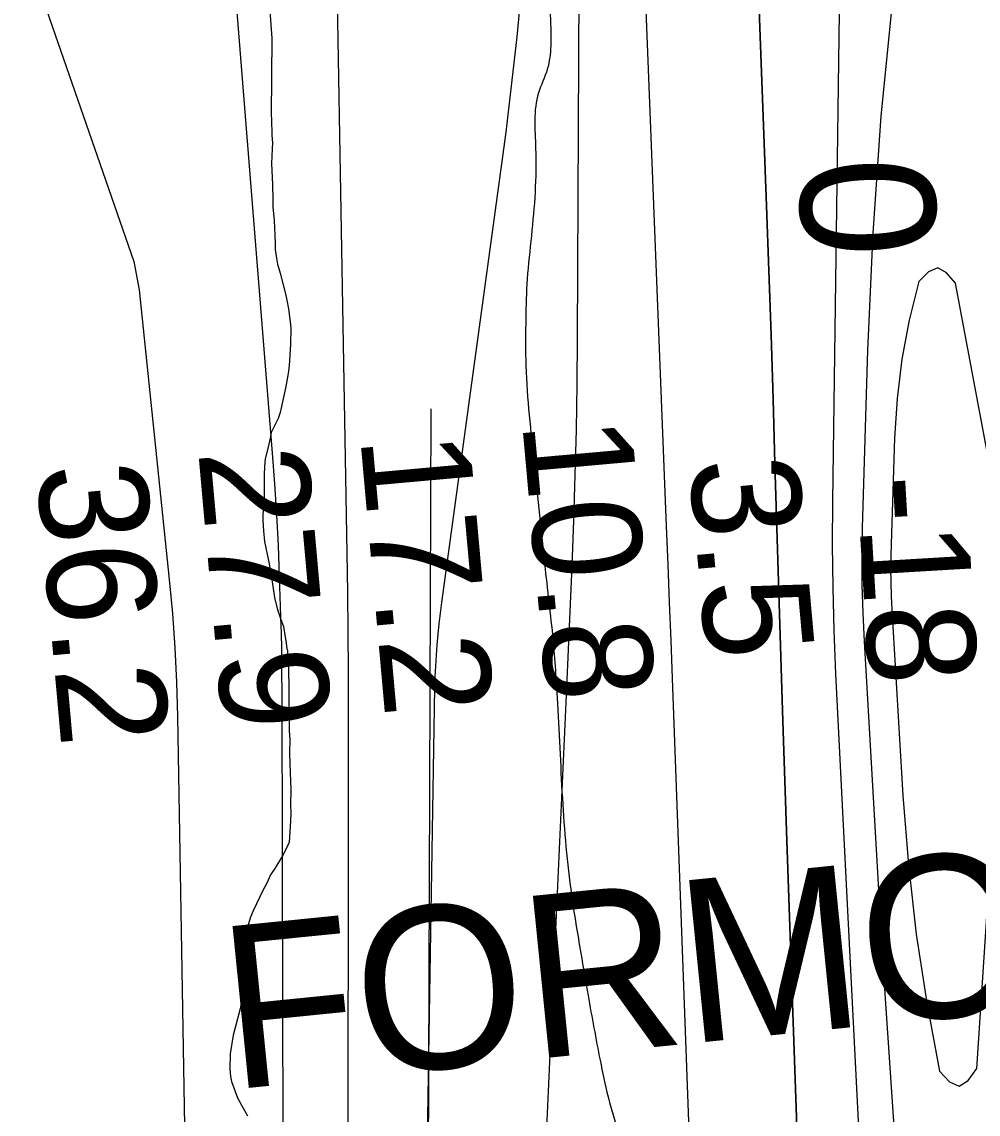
# Model space of a CAD drawing. Extents: x 3313442 to 3351311, y 721974 to 747360.
# Drawn here: x 3322186 to 3322775, y 728787 to 729459 of the extents above; entities that cross this region are included whole.
import ezdxf

# ---------------------------------------------------------------- set-up
doc = ezdxf.new("R2010")
doc.units = 0
for name, color, linetype in [('V-CHAN-NAID', 7, 'Continuous'), ('V-RIVR-EDGE', 7, 'Continuous'), ('V-RIVR-RANG', 7, 'Continuous'), ('V-RRAP-FSHR', 7, 'Continuous'), ('V-SITE-VEGE', 7, 'Continuous'), ('V-TOPO-DPTH', 7, 'Continuous'), ('V-TOPO-MAJR', 7, 'Continuous'), ('V-TOPO-MAJR-IDEN', 7, 'Continuous'), ('V-TOPO-MINR', 7, 'Continuous'), ('V-TOPO-WATR', 7, 'Continuous')]:
    doc.layers.add(name, color=color, linetype=linetype)

msp = doc.modelspace()

# ---------------------------------------------------------------- linework, layer by layer
at = {"layer": 'V-RIVR-EDGE'}
for points in [[(3322272.95, 732118.63), (3322293.54, 732095.35), (3322300.97, 732082.48), (3322303.43, 732070.87), (3322303.42, 732067.14), (3322299.27, 732062.17), (3322294.28, 732055.97), (3322292.61, 732054.31), (3322296.33, 732049.75), (3322302.14, 732049.73), (3322304.61, 732045.17), (3322308.33, 732038.53), (3322313.26, 732021.1), (3322312.81, 732009.5), (3322311.55, 732002.46), (3322304.48, 731990.04), (3322301.15, 731985.07), (3322300.72, 731980.52), (3322300.7, 731971.4), (3322310.2, 731958.11), (3322315.98, 731949.39), (3322318.44, 731937.78), (3322317.17, 731927.42), (3322316.31, 731915.82), (3322319.18, 731902.13), (3322322.89, 731895.08), (3322326.61, 731890.09), (3322333.65, 731889.25), (3322350.64, 731885.48), (3322364.3, 731877.57), (3322377.53, 731864.69), (3322389.52, 731852.22), (3322393.25, 731851.8), (3322398.64, 731852.2), (3322401.96, 731853.85), (3322402.8, 731858.41), (3322402.01, 731876.65), (3322402.87, 731886.18), (3322407.02, 731891.14), (3322409.93, 731892.79), (3322411.59, 731895.27), (3322412.86, 731906.46), (3322414.11, 731909.36), (3322417.85, 731910.18), (3322420.32, 731906.44), (3322425.64, 731878.66), (3322425.63, 731871.61), (3322423.54, 731867.89), (3322417.32, 731866.66), (3322416.07, 731862.93), (3322415.64, 731856.3), (3322419.77, 731851.73), (3322421, 731843.85), (3322425.53, 731834.31), (3322434.65, 731831.39), (3322437.53, 731823.92), (3322439.97, 731806.92), (3322443.68, 731795.72), (3322450.7, 731785.34), (3322460.2, 731774.54), (3322463.5, 731766.24), (3322463.06, 731755.05), (3322453.04, 731727.72), (3322450.95, 731720.26), (3322450.09, 731706.17), (3322453.79, 731693.32), (3322459.97, 731680.45), (3322473.21, 731670.47), (3322479.4, 731660.92), (3322481.02, 731644.34), (3322485.14, 731634.8), (3322496.72, 731625.23), (3322504.59, 731620.65), (3322509.54, 731613.18), (3322508.7, 731606.97), (3322504.93, 731593.71), (3322503.67, 731586.67), (3322503.65, 731576.72), (3322505.69, 731563.45), (3322507.71, 731542.31), (3322505.6, 731527.39), (3322497.69, 731512.08), (3322487.71, 731500.08), (3322483.13, 731493.05), (3322483.1, 731480.61), (3322488.83, 731450.76), (3322495.38, 731415.51), (3322499.47, 731396.85), (3322503.19, 731388.96), (3322511.87, 731381.48), (3322516.8, 731365.3), (3322521.32, 731345.81), (3322520.43, 731322.6), (3322518.7, 731294.01), (3322513.7, 731282.41), (3322503.31, 731271.25), (3322500.39, 731266.28), (3322500.38, 731260.89), (3322502.85, 731253.43), (3322507.81, 731248.03), (3322521.06, 731240.95), (3322528.5, 731234.71), (3322529.3, 731224.35), (3322527.62, 731214.4), (3322520.97, 731205.3), (3322513.48, 731194.54), (3322502.26, 731183.79), (3322496.85, 731174.69), (3322495.17, 731165.57), (3322493.91, 731156.87), (3322494.72, 731149.41), (3322499.67, 731140.28), (3322499.65, 731131.16), (3322493.38, 731110.45), (3322486.28, 731089.75), (3322482.09, 731071.93), (3322480.82, 731061.99), (3322481.62, 731049.97), (3322491.52, 731030.46), (3322500.59, 731008.89), (3322501.38, 730995.21), (3322500.5, 730973.24), (3322499.14, 730925.58), (3322498.65, 730896.57), (3322499.84, 730876.25), (3322500.22, 730859.26), (3322501.44, 730852.62), (3322506, 730850.54), (3322513.45, 730847.21), (3322515.09, 730838.91), (3322517.54, 730823.16), (3322522.88, 730803.25), (3322537.24, 730744.77), (3322540.08, 730719.06), (3322539.19, 730697.1), (3322537.08, 730679.7), (3322532.06, 730663.54), (3322528.27, 730636.61), (3322526.13, 730609.67), (3322528.51, 730569.05), (3322530.04, 730517.24), (3322533.64, 730461.69), (3322537.62, 730397.02), (3322540.86, 730366.34), (3322549.02, 730312.43), (3322556.41, 730285.89), (3322559.69, 730269.71), (3322558.84, 730261.84), (3322555.07, 730244.03), (3322555.04, 730234.91), (3322559.09, 730195.94), (3322559.84, 730161.95), (3322565.89, 730095.62), (3322567.02, 730050.02), (3322568.2, 730023.49), (3322571.88, 730004), (3322578.84, 729968.34), (3322582.94, 729952.58), (3322584.56, 729933.92), (3322583.23, 729901.59), (3322581.93, 729879.22), (3322586, 729846.46), (3322587.98, 729810.81), (3322580.04, 729783.89), (3322566.29, 729754.49), (3322557.94, 729731.3), (3322550, 729704.8), (3322547.87, 729680.76), (3322539.91, 729647.62), (3322528.64, 729615.32), (3322518.21, 729586.33), (3322514.01, 729564.79), (3322511.84, 729526.25), (3322510.09, 729487.29), (3322511.64, 729444.18), (3322509.53, 729429.68), (3322504.11, 729415.19), (3322502.37, 729381.2), (3322499.75, 729327.33), (3322497.19, 729300.81), (3322496.3, 729276.35), (3322496.24, 729251.07), (3322501.06, 729190.54), (3322507.54, 729128.35), (3322512.81, 729081.82)], [(3322512.81, 729081.82), (3322515.62, 729043.37), (3322518.79, 728981.6), (3322524.44, 728921.9), (3322530.16, 728886.24), (3322534.65, 728860.12), (3322542.01, 728820.31), (3322546.93, 728797.91), (3322563.79, 728741.92), (3322580.22, 728683.02), (3322585.56, 728662.7), (3322584.29, 728652.34), (3322584.68, 728644.05), (3322585.89, 728630.78), (3322591.25, 728618.75), (3322597.43, 728602.57), (3322605.19, 728556.95), (3322608.38, 728506.79), (3322612.02, 728467.41), (3322611.13, 728443.37), (3322611.9, 728422.23), (3322614.34, 728400.26), (3322619.67, 728379.52), (3322627.53, 728370.38), (3322635.37, 728358.34), (3322637.81, 728339.68), (3322638.6, 728321.03), (3322635.68, 728316.89), (3322633.18, 728311.1), (3322634.82, 728301.97), (3322638.93, 728288.7), (3322641.37, 728270.87), (3322641.3, 728240.61), (3322636.6, 728185.5), (3322634.48, 728166.44), (3322633.94, 728116.29), (3322632.95, 728048.31), (3322630.71, 727980.76), (3322628.97, 727948.02), (3322626.81, 727914.87), (3322627.1, 727862.22), (3322631.2, 727843.56), (3322633.22, 727823.66), (3322632.71, 727783.46), (3322635.05, 727727.08), (3322632.06, 727688.96), (3322627.84, 727660.78), (3322623.22, 727635.93), (3322623.61, 727624.73), (3322625.64, 727606.08), (3322624.78, 727595.72), (3322621.85, 727582.46), (3322625.1, 727558.41), (3322631.26, 727532.29), (3322633.26, 727504.51), (3322626.98, 727478.83), (3322615.3, 727449.01), (3322608.2, 727427.48), (3322606.93, 727415.88), (3322606.91, 727408.41), (3322610.61, 727395.97), (3322616.8, 727384.35), (3322621.32, 727368.59), (3322621.39, 727358.34)]]:
    msp.add_spline(points, degree=3, dxfattribs=at)
at = {"layer": 'V-RRAP-FSHR'}
msp.add_lwpolyline([(3322437.9, 729220.82), (3322431.26, 727358.07)], dxfattribs=at)
at = {"layer": 'V-SITE-VEGE'}
for points in [[(3322338.69, 729468.38), (3322340.12, 729448.79), (3322339.68, 729401.56), (3322339.83, 729399.05), (3322340.1, 729389.17), (3322340.41, 729384.5), (3322340.38, 729380.73), (3322339.93, 729371.75), (3322340.53, 729358.82), (3322340.8, 729349.3), (3322340.76, 729345.17), (3322341.58, 729336.72), (3322341.71, 729332.23), (3322342.03, 729327.73), (3322342.16, 729322.53), (3322342.13, 729318.93), (3322342.98, 729313.54), (3322343.66, 729309.94), (3322345.22, 729304.36), (3322348.51, 729291.58), (3322349.38, 729287.62), (3322350.41, 729282.4), (3322351.41, 729274.49), (3322351.73, 729270.54), (3322351.64, 729260.66), (3322350.79, 729247.38), (3322350.21, 729242.71), (3322348.51, 729233.57), (3322345.31, 729218.7), (3322344.02, 729214.94), (3322339.63, 729206.36), (3322339.06, 729202.95), (3322337.93, 729197.4), (3322336.06, 729190.05), (3322335.66, 729185.38), (3322335.43, 729180.36), (3322335.31, 729167.79), (3322334.89, 729160.97), (3322334.66, 729155.76), (3322334.63, 729152.17), (3322334.93, 729145.88), (3322335.58, 729139.23), (3322338.16, 729126.64), (3322340.55, 729113.33), (3322341.72, 729104.88), (3322343.46, 729098.03), (3322345.55, 729091.37), (3322347.3, 729087.04), (3322349, 729076.79), (3322349.33, 729073.37), (3322349.68, 729072.47), (3322349.82, 729068.34), (3322350.29, 729060.97), (3322350.53, 729048.94), (3322350.46, 729041.4), (3322350.58, 729034.57), (3322350.85, 729025.95), (3322350.83, 729022.9), (3322351.14, 729017.51), (3322351.06, 729009.43), (3322351.17, 729002.6), (3322351.74, 728986.61), (3322351.65, 728977.45), (3322351.79, 728972.42), (3322351.56, 728967.4), (3322350.72, 728954.48), (3322349.07, 728950.72), (3322346.69, 728946.08), (3322341.94, 728938.22), (3322339.21, 728934.29), (3322337.01, 728929.29), (3322334.63, 728924.64)], [(3322334.63, 728924.64), (3322328.59, 728912.3), (3322326.94, 728908.37), (3322323.6, 728897.45), (3322323.03, 728894.22), (3322322.6, 728886.14), (3322322.88, 728878.23), (3322322.67, 728874.83), (3322322.93, 728864.05), (3322320.66, 728852.04), (3322316.38, 728835.74), (3322314.47, 728824.26), (3322314.2, 728814.93), (3322314.7, 728810.43), (3322315.21, 728807.19), (3322318.89, 728797.28), (3322321.54, 728792.77), (3322325.06, 728786.09)]]:
    msp.add_lwpolyline(points, dxfattribs=at)
at = {"layer": 'V-TOPO-DPTH'}
for points in [[(3322774.76, 730082.18), (3322774.22, 730072.21), (3322766.97, 729829.96), (3322766.48, 729818.75), (3322765.8, 729807.55), (3322764.83, 729796.38), (3322763.66, 729785.21), (3322762.31, 729774.07), (3322760.91, 729762.93), (3322759.44, 729751.79), (3322757.93, 729740.67), (3322730.57, 729544.21), (3322721.8, 729472.63), (3322714.6, 729400.91), (3322709.75, 729329), (3322706.48, 729256.96), (3322703.3, 729147.62), (3322703.02, 729130.15), (3322703.05, 729112.68), (3322703.54, 729095.21), (3322704.33, 729077.75), (3322715.78, 728882.53), (3322723.58, 728767.56)], [(3322774.76, 730082.18), (3322774.22, 730072.21), (3322766.97, 729829.96), (3322766.48, 729818.75), (3322765.8, 729807.55), (3322764.83, 729796.38), (3322763.66, 729785.21), (3322762.31, 729774.07), (3322760.91, 729762.93), (3322759.44, 729751.79), (3322757.93, 729740.67), (3322730.57, 729544.21), (3322721.8, 729472.63), (3322714.6, 729400.91), (3322709.75, 729329), (3322706.48, 729256.96), (3322703.3, 729147.62), (3322703.02, 729130.15), (3322703.05, 729112.68), (3322703.54, 729095.21), (3322704.33, 729077.75), (3322715.78, 728882.53), (3322723.58, 728767.56)], [(3322664.86, 728726.38), (3322662.11, 728802.7), (3322659.44, 728879.03), (3322656.85, 728955.36), (3322654.39, 729028.82), (3322653.1, 729068.42), (3322651.86, 729108.02), (3322650.69, 729147.62), (3322649.57, 729187.23), (3322648.42, 729226.83), (3322647.19, 729266.43), (3322645.84, 729306.03), (3322644.41, 729345.62), (3322630.94, 729702.46)], [(3322664.86, 728726.38), (3322662.11, 728802.7), (3322659.44, 728879.03), (3322656.85, 728955.36), (3322654.39, 729028.82), (3322653.1, 729068.42), (3322651.86, 729108.02), (3322650.69, 729147.62), (3322649.57, 729187.23), (3322648.42, 729226.83), (3322647.19, 729266.43), (3322645.84, 729306.03), (3322644.41, 729345.62), (3322630.94, 729702.46)], [(3322529.87, 729694.59), (3322527.96, 729264.09), (3322527.7, 729236.1), (3322527.26, 729208.12), (3322526.54, 729180.14), (3322525.63, 729152.17), (3322524.56, 729124.2), (3322523.43, 729096.23), (3322522.24, 729068.27), (3322520.99, 729040.3), (3322500.34, 728589.48)]]:
    msp.add_lwpolyline(points, dxfattribs=at)
at = {"layer": 'V-TOPO-MAJR'}
msp.add_lwpolyline([(3322303.37, 729654.42), (3322340.38, 729193.68), (3322341.77, 729174.74), (3322342.98, 729155.79), (3322343.92, 729136.83), (3322344.69, 729117.85), (3322345.72, 729087.07), (3322345.82, 729083.48), (3322345.91, 729079.89), (3322345.96, 729076.29), (3322345.99, 729072.7), (3322346.18, 729032.26), (3322346.28, 729008.44), (3322346.37, 728984.62), (3322346.45, 728960.81), (3322346.51, 728936.99), (3322348.42, 728132.02)], dxfattribs=at)
at = {"layer": 'V-TOPO-MINR'}
for points in [[(3322774.76, 730082.18), (3322774.22, 730072.21), (3322766.97, 729829.96), (3322766.48, 729818.75), (3322765.8, 729807.55), (3322764.83, 729796.38), (3322763.66, 729785.21), (3322762.31, 729774.07), (3322760.91, 729762.93), (3322759.44, 729751.79), (3322757.93, 729740.67), (3322730.57, 729544.21), (3322721.8, 729472.63), (3322714.6, 729400.91), (3322709.75, 729329), (3322706.48, 729256.96), (3322703.3, 729147.62), (3322703.02, 729130.15), (3322703.05, 729112.68), (3322703.54, 729095.21), (3322704.33, 729077.75), (3322715.78, 728882.53), (3322723.58, 728767.56)], [(3322529.87, 729694.59), (3322527.96, 729264.09), (3322527.7, 729236.1), (3322527.26, 729208.12), (3322526.54, 729180.14), (3322525.63, 729152.17), (3322524.56, 729124.2), (3322523.43, 729096.23), (3322522.24, 729068.27), (3322520.99, 729040.3), (3322500.34, 728589.48)], [(3322376.58, 729681.68), (3322386.25, 729132.17), (3322386.61, 729107.92), (3322386.88, 729083.67), (3322387.02, 729059.42), (3322387.08, 729035.17), (3322386.9, 728691.5)], [(3322130.26, 729670.73), (3322255.18, 729311.46), (3322258.51, 729294.16), (3322276.99, 729116.04), (3322278.9, 729094.98), (3322280.45, 729073.89), (3322281.45, 729052.77), (3322282.08, 729031.63), (3322289.87, 728575.78)], [(3322690.07, 729539.93), (3322684.95, 729164.11), (3322684.84, 729137.56), (3322685.07, 729111.02), (3322685.81, 729084.49), (3322686.89, 729057.96), (3322717.67, 728447.18)], [(3322496.43, 729508.52), (3322490.89, 729449.73), (3322483.95, 729391.05), (3322444.52, 729101.77), (3322443.68, 729095.28), (3322442.9, 729088.78), (3322442.21, 729082.26), (3322441.59, 729075.74), (3322441.08, 729069.22), (3322440.67, 729062.68), (3322440.4, 729056.14), (3322440.22, 729049.6), (3322424.25, 728069)], [(3322570.08, 729466.09), (3322582.72, 729148.64), (3322583.65, 729125.24), (3322584.55, 729101.84), (3322585.44, 729078.44), (3322586.32, 729055.04), (3322619.8, 728148.71)], [(3322749.66, 729307.53), (3322743.9, 729305.12), (3322737.98, 729299.14), (3322732.15, 729275.42), (3322727.51, 729251.5), (3322724.67, 729227.32), (3322723.02, 729202.94), (3322720.85, 729131.15), (3322720.71, 729122.74), (3322720.73, 729114.33), (3322720.97, 729105.93), (3322721.36, 729097.52), (3322728.26, 728983.08), (3322731.75, 728940.44), (3322736.47, 728897.96), (3322743.01, 728855.72), (3322750.77, 728813.64), (3322757, 728807.02), (3322762.94, 728804.41), (3322768.47, 728807.81), (3322773.73, 728815.23), (3322790.05, 729064.3)], [(3322783.27, 729177.01), (3322760.51, 729298.1), (3322755.17, 729304.6), (3322749.66, 729307.53)]]:
    msp.add_lwpolyline(points, dxfattribs=at)
at = {"layer": 'V-TOPO-WATR'}
msp.add_lwpolyline([(3322630.94, 729702.46), (3322644.41, 729345.62), (3322645.84, 729306.03), (3322647.19, 729266.43), (3322648.42, 729226.83), (3322649.57, 729187.23), (3322650.69, 729147.62), (3322651.86, 729108.02), (3322653.1, 729068.42), (3322654.39, 729028.82), (3322656.85, 728955.36), (3322659.44, 728879.03), (3322662.11, 728802.7), (3322664.86, 728726.38)], dxfattribs=at)

# ---------------------------------------------------------------- texts
at = {"layer": 'V-CHAN-NAID'}
msp.add_text('FORMOSA - NORTH (233.7) (3)', height=100, rotation=5.74526, dxfattribs=at).set_placement((3322315.02, 728802.24))
at = {"layer": 'V-RIVR-RANG'}
for s, rotation, p in [('10.8', 275.11833, (3322494, 729212.79)), ('17.2', 275.11833, (3322394.42, 729203.63)), ('27.9', 275.11833, (3322294.82, 729194.73)), ('36.2', 275.11833, (3322195.26, 729185.3)), ('3.5', 275.11833, (3322596.54, 729188.85)), ('-18', 273.39806, (3322699.81, 729178.93))]:
    msp.add_text(s, height=67, rotation=rotation, dxfattribs=at).set_placement(p)
at = {"layer": 'V-TOPO-MAJR-IDEN'}
msp.add_text('0', height=83, rotation=272.07347, dxfattribs=at).set_placement((3322664.13, 729374.27))

doc.saveas('drawing.dxf')
